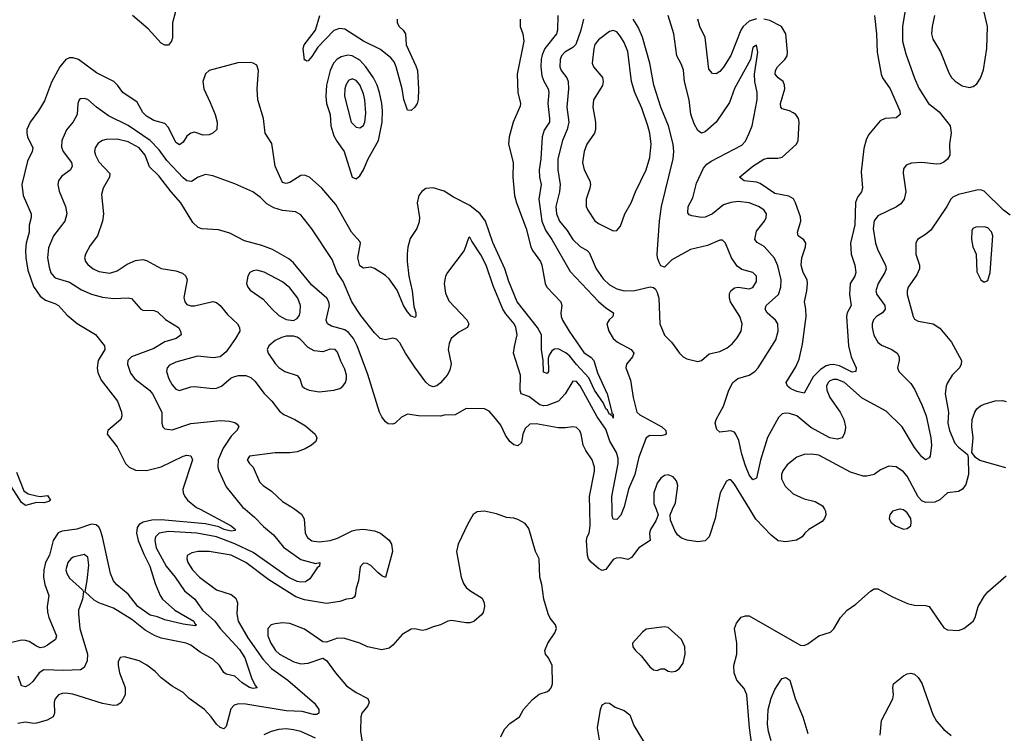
# Model space of a CAD drawing. Header units: inches. Extents: x 1473912 to 1647258, y 640388 to 773423.
# Tile 318 of 420: x 1543579 to 1548939, y 728780 to 732667. Entities that reach past the tile are written whole.
import ezdxf

# ---------------------------------------------------------------- set-up
doc = ezdxf.new("R2010")
doc.units = ezdxf.units.IN
doc.header["$MEASUREMENT"] = 0
doc.layers.add('B5742', color=7, linetype='Continuous')
doc.layers.add('B5743', color=7, linetype='Continuous')

msp = doc.modelspace()

# ---------------------------------------------------------------- linework, layer by layer
at = {"layer": 'B5742', "color": 5}
for points, elevation in [([(1544561, 730000), (1544730.7, 729910.7), (1544753.8, 729890), (1544750, 729884.2), (1544730, 729881.1), (1544692.4, 729890), (1544663.7, 729903.7), (1544590, 729920.1), (1544350, 729943.3), (1544299.4, 729940.6), (1544251.5, 729930), (1544230, 729917), (1544219.5, 729900.5), (1544214.6, 729870), (1544224.2, 729830), (1544254.9, 729754.9), (1544288.4, 729690), (1544315.9, 729595.9), (1544344, 729530), (1544357.3, 729510), (1544423.5, 729450), (1544527.6, 729390), (1544534.4, 729374.4), (1544541.1, 729370), (1544535, 729365), (1544470, 729374.1), (1544370, 729397.2), (1544330, 729413.8), (1544290, 729423.4), (1544222.2, 729470), (1544170, 729537.7), (1544107.8, 729587.8), (1544089.9, 729609.9), (1544073.5, 729650), (1544030, 729849.8), (1544017.2, 729890), (1544010, 729903.4), (1543994.9, 729914.9), (1543970, 729918.3), (1543890, 729891.7), (1543810, 729880.9), (1543789, 729871), (1543761.5, 729830), (1543740.8, 729750), (1543720.3, 729710), (1543710.9, 729670), (1543709.7, 729630), (1543715.8, 729590), (1543738.1, 729530), (1543728.2, 729470), (1543730, 729438.8), (1543737.9, 729410), (1543780.2, 729310), (1543774.6, 729290), (1543730, 729259.8), (1543710, 729249.8), (1543690, 729246.2), (1543670, 729253.6), (1543630, 729279), (1543610, 729285.5), (1543590, 729287), (1543530, 729273.1)], 720), ([(1545077.5, 730000), (1545113.2, 729973.2), (1545128.3, 729948.3), (1545132.9, 729870), (1545146.6, 729846.6), (1545170, 729828.1), (1545210, 729822.1), (1545270.1, 729830.1), (1545310, 729842.1), (1545390, 729882.3), (1545410, 729888.6), (1545450, 729891.7), (1545510, 729882.2), (1545543.8, 729870), (1545590, 729832.4), (1545603.1, 729810), (1545608.5, 729770), (1545570.7, 729629.3), (1545550, 729637.2), (1545530, 729653.2), (1545490, 729694.5), (1545470, 729704.5), (1545450, 729706), (1545432.8, 729687.2), (1545424.2, 729610), (1545410.2, 729569.8), (1545406, 729530), (1545399.5, 729520.5), (1545390, 729514), (1545358.8, 729510), (1545322.4, 729497.6), (1545250, 729486.5), (1545130, 729506.5), (1545082.7, 729522.7), (1544935.9, 729615.9), (1544810.7, 729710), (1544730, 729749.9), (1544610, 729769.9), (1544550, 729770.6), (1544516.2, 729763.8), (1544491.8, 729748.2), (1544488.9, 729730), (1544494.9, 729710), (1544519.7, 729670), (1544557.6, 729630), (1544650, 729560.9), (1544730, 729536), (1544756, 729516), (1544765.2, 729490), (1544760.9, 729430), (1544768.8, 729390), (1544820.4, 729300.4), (1544903.3, 729183.3), (1544950, 729133.6), (1545039.7, 729070), (1545184.7, 728944.7), (1545207.2, 728910), (1545207, 728890), (1545197.4, 728882.6), (1545177.8, 728882.2), (1545117.7, 728897.7), (1545030, 728902.7), (1544810, 728938.8), (1544770, 728940.2), (1544747.1, 728932.9), (1544727.8, 728912.2), (1544703.9, 728816.1), (1544690, 728804.7), (1544670, 728811.3), (1544650, 728829.6), (1544621.7, 728870), (1544584.7, 728910), (1544502.4, 728970), (1544470, 729002.4), (1544410, 729037.4), (1544350, 729081.3), (1544316.5, 729116.5), (1544271.3, 729151.3), (1544230, 729174.2), (1544150, 729196.9), (1544127, 729193), (1544115.8, 729170), (1544114.6, 729150), (1544121.8, 729110), (1544152.6, 729030), (1544154, 728990), (1544130, 728945.1), (1544110, 728933.7), (1544090, 728931), (1544030, 728942.2), (1543867.7, 728992.3), (1543830, 728999), (1543810, 728997.2), (1543791.1, 728988.9), (1543772.3, 728967.7), (1543766.5, 728950), (1543767.9, 728890), (1543762.3, 728870), (1543728.8, 728851.2), (1543670, 728834.5), (1543653.9, 728833.9), (1543610, 728841.2), (1543570, 728833)], 760), ([(1544806, 730000), (1544857.3, 729957.3), (1544905.6, 729905.6), (1544961.6, 729861.6), (1545014.7, 729794.7), (1545110, 729726), (1545190, 729704.4), (1545212.4, 729710), (1545211.3, 729690), (1545198.5, 729681.5), (1545158.8, 729621.2), (1545134.3, 729605.7), (1545110, 729603.4), (1545090, 729606.9), (1545041.5, 729630), (1544850, 729765.2), (1544750, 729812.6), (1544650, 729850.5), (1544543.7, 729870), (1544390, 729879.7), (1544337.7, 729870), (1544318.3, 729850), (1544314.4, 729830), (1544322.1, 729790), (1544377.2, 729690), (1544426.1, 729630), (1544476.6, 729556.6), (1544532.1, 729510), (1544575.1, 729450), (1544642.4, 729390), (1544671.2, 729350), (1544776.6, 729236.6), (1544804.8, 729190), (1544841.5, 729081.5), (1544860.9, 729040.9), (1544871.9, 729028.1), (1544850, 729023.7), (1544830, 729029.2), (1544790, 729054.2), (1544750, 729090.4), (1544702.5, 729102.5), (1544690.5, 729110.5), (1544666.3, 729150), (1544630, 729183.4), (1544561.3, 729221.3), (1544510, 729260.3), (1544485.2, 729270), (1544350, 729298.4), (1544312.4, 729312.4), (1544261.9, 729341.9), (1544190, 729399.2), (1544090, 729461.8), (1544009.8, 729489.8), (1543984.4, 729504.4), (1543935.3, 729550), (1543947.3, 729612.7), (1543955.9, 729695.9), (1543950, 729739.3), (1543930, 729753.7), (1543870, 729738.7), (1543857, 729730), (1543840.7, 729710), (1543831.3, 729670), (1543835.8, 729650), (1543850, 729624.6), (1543921.4, 729561.4), (1543927.3, 729550), (1543920.4, 729510), (1543899.6, 729450), (1543899.6, 729430), (1543907.4, 729350), (1543948.9, 729210), (1543946.1, 729173.9), (1543930, 729138.4), (1543910, 729125.4), (1543818.8, 729121.2), (1543710, 729125.4), (1543685.7, 729110), (1543650, 729061.6), (1543630, 729043.5), (1543610, 729033.5), (1543590, 729038.4), (1543571.5, 729091.5)], 740), ([(1547043.1, 730000), (1547054, 729970), (1547042.3, 729937.7), (1547013.4, 729890), (1547008.2, 729870), (1547010.7, 729830), (1546950.4, 729790), (1546910, 729737), (1546890, 729727), (1546850, 729735.1), (1546825.5, 729734.5), (1546810, 729727), (1546770, 729672.3), (1546750, 729666.3), (1546730, 729676.9), (1546690, 729711.3), (1546675.1, 729730), (1546669.8, 729749.8), (1546664.4, 729830), (1546668.2, 729850), (1546678.9, 729870), (1546684.8, 729910), (1546683, 730000)], 760), ([(1546864.5, 730000), (1546851.7, 729968.3), (1546830, 729943.9), (1546810, 729946), (1546804.7, 729964.7), (1546804, 730000)], 740), ([(1547374.8, 730000), (1547364.9, 729950), (1547332.7, 729850), (1547310, 729828.6), (1547270, 729822.7), (1547212.3, 729832.3), (1547182.3, 729842.3), (1547160.1, 729860.1), (1547144.8, 729884.8), (1547121.5, 729941.5), (1547119.3, 729970), (1547133.3, 730000)], 760), ([(1547960.8, 730000), (1547966.4, 729990), (1547968.2, 729970), (1547960.5, 729950), (1547946.9, 729933.1), (1547875.5, 729890), (1547852.4, 729870), (1547838.4, 729850), (1547807.5, 729832.5), (1547750, 729822.2), (1547708.3, 729828.3), (1547670, 729858.3), (1547586.6, 729946.6), (1547553.9, 730000)], 760), ([(1548368.3, 730000), (1548330, 729989.3), (1548315.5, 729970), (1548313, 729950), (1548320.7, 729930), (1548346, 729910), (1548390, 729892.7), (1548410, 729894.9), (1548429.4, 729910), (1548432.6, 729930), (1548429.6, 729950), (1548410, 729981.6), (1548390, 729996.4), (1548372.3, 730000)], 780), ([(1546198.6, 728761.4), (1546217.8, 728802.2), (1546246.6, 728833.4), (1546299.3, 728870), (1546321.2, 728910), (1546370, 728964), (1546407.7, 728992.3), (1546451.8, 729008.2), (1546463.2, 729016.8), (1546472.3, 729027.7), (1546479.3, 729050), (1546478, 729150), (1546457.2, 729190), (1546441.2, 729210), (1546438, 729230), (1546454.5, 729270), (1546492.9, 729327.1), (1546500.9, 729350), (1546495.1, 729370), (1546467, 729407), (1546456.2, 729430), (1546431.8, 729510), (1546422.4, 729590), (1546411.5, 729630), (1546406.3, 729730), (1546387.6, 729770), (1546350, 729895.3), (1546330, 729922.7), (1546290, 729944.5), (1546270, 729951.8), (1546230, 729955.1), (1546174.9, 729974.9), (1546110, 729989.5), (1546070, 729986), (1546048.4, 729971.6), (1546018.3, 729921.7), (1545966.7, 729810), (1545957, 729770), (1545983.2, 729630), (1545995.8, 729595.8), (1546010, 729574), (1546030, 729557), (1546095.9, 729515.9), (1546107, 729490), (1546108.8, 729470), (1546101.3, 729438.7), (1546094, 729426), (1546051.6, 729388.4), (1546030, 729381.6), (1546010, 729381.3), (1545930, 729395.1), (1545910, 729391), (1545870.1, 729369.9), (1545830, 729359.8), (1545790, 729342.8), (1545770, 729340.3), (1545730, 729348), (1545710, 729346.3), (1545662.1, 729317.9), (1545610, 729259.8), (1545590, 729243.5), (1545550, 729234.8), (1545471.7, 729251.7), (1545430, 729270.9), (1545350, 729296.8), (1545310, 729297.6), (1545250, 729276.9), (1545230, 729278.9), (1545130, 729347.3), (1545050, 729377.7), (1545010, 729382), (1544970, 729376.8), (1544948.2, 729370), (1544929.3, 729350.7), (1544930.2, 729310), (1544946.3, 729270), (1544971.2, 729231.2), (1544994.3, 729210), (1545072, 729170), (1545110, 729158.7), (1545150, 729162), (1545230, 729188.4), (1545250, 729177.1), (1545297.6, 729110), (1545358.7, 729038.7), (1545410, 729001.3), (1545474.9, 728970), (1545482, 728950), (1545473.7, 728930), (1545441.7, 728890), (1545436.5, 728870), (1545434, 728790), (1545456.9, 728650)], 780), ([(1547568.6, 728691.4), (1547552.3, 728810), (1547537.4, 728990), (1547523.6, 729023.6), (1547482.4, 729070), (1547467.8, 729110), (1547467.3, 729150), (1547483.6, 729210), (1547482.9, 729270), (1547469.6, 729350.4), (1547480.7, 729379.3), (1547507.3, 729412.7), (1547530, 729420.4), (1547550, 729419.5), (1547810, 729270.2), (1547830, 729259.6), (1547850, 729257.4), (1547870, 729266.5), (1547930, 729310.2), (1547992.7, 729330), (1548011.1, 729348.9), (1548047.3, 729410), (1548083.7, 729450), (1548130, 729483), (1548210, 729553.4), (1548230, 729567.3), (1548250, 729567.7), (1548330, 729523.8), (1548412.5, 729487.5), (1548450, 729478), (1548510, 729476.3), (1548530.4, 729470.4), (1548610, 729354.8), (1548630, 729344), (1548690, 729340.7), (1548719, 729350), (1548769, 729390), (1548781.2, 729410), (1548797, 729470), (1548831.3, 729528.7), (1548850, 729550.6), (1548950, 729637.3)], 760), ([(1547670, 728738.9), (1547654.5, 728790), (1547650.6, 728830), (1547654.4, 728910), (1547670, 728970.6), (1547690, 729018), (1547722.9, 729070), (1547730, 729078), (1547750, 729083.8), (1547771.7, 729070), (1547800.5, 728970), (1547842.9, 728870), (1547870, 728778.9)], 740), ([(1548263.9, 728770), (1548269.6, 728850.4), (1548333, 728967), (1548336.4, 728990), (1548331.3, 729030), (1548336.2, 729050), (1548390, 729093.4), (1548410, 729104), (1548430, 729107.7), (1548450, 729101.6), (1548470, 729084.4), (1548490, 729052.7), (1548550, 728883.1), (1548570, 728846.7), (1548610, 728800.4), (1548650, 728768.2)], 740), ([(1546736.1, 728743.9), (1546724.2, 728810), (1546740.4, 728910), (1546750, 728934.4), (1546770, 728946.4), (1546790, 728944.4), (1546821.4, 728921.4), (1546870, 728904.6), (1546900, 728880), (1546922.5, 728822.5), (1546978.2, 728730)], 760), ([(1545190, 728752.6), (1545110, 728788.7), (1545070, 728799.4), (1545030, 728803.4), (1544990, 728800.3), (1544947.3, 728790), (1544908.4, 728771.6)], 780)]:
    msp.add_lwpolyline(points, dxfattribs=dict(at, elevation=elevation))
at = {"layer": 'B5742', "color": 5, "elevation": 780}
msp.add_lwpolyline([(1547090, 729359.5), (1546990, 729347), (1546969, 729331), (1546914.8, 729270), (1546917.3, 729250), (1546930.7, 729230), (1546962.3, 729202.3), (1547010, 729142), (1547030, 729124.9), (1547050, 729122.8), (1547070, 729130.8), (1547089.3, 729130.7), (1547110, 729118.8), (1547130, 729114), (1547150, 729118.8), (1547169.4, 729130.6), (1547190, 729162), (1547200.9, 729210), (1547199.5, 729250), (1547181.2, 729290), (1547110, 729357)], close=True, dxfattribs=at)
at = {"layer": 'B5743', "color": 5}
for points, elevation in [([(1548401.7, 732730), (1548385.1, 732630), (1548385.6, 732550), (1548402.1, 732482.1), (1548450, 732348.2), (1548474.6, 732294.6), (1548525.5, 732210), (1548585, 732165), (1548644.9, 732090), (1548650.2, 732050.2), (1548641.2, 731990), (1548641.8, 731930), (1548630, 731907.4), (1548610, 731891), (1548590, 731882.4), (1548570, 731879.8), (1548490, 731889.8), (1548433.9, 731886.1), (1548404.4, 731875.6), (1548390, 731854), (1548387.8, 731832.2), (1548402.8, 731730), (1548393.8, 731690), (1548375.3, 731664.7), (1548352.3, 731647.7), (1548250, 731598.4), (1548230, 731571.2), (1548224.6, 731530), (1548237, 731450), (1548250, 731411.8), (1548293, 731330), (1548296.6, 731310), (1548289.4, 731290), (1548252.3, 731230), (1548239.3, 731190), (1548244.2, 731170), (1548288.9, 731110), (1548290.1, 731090), (1548276.5, 731070), (1548244, 731050), (1548227.8, 731032.2), (1548220.6, 731010), (1548220.6, 730990), (1548228.1, 730948.1), (1548250.1, 730910.1), (1548270, 730894), (1548326, 730870), (1548355.3, 730850), (1548366, 730830), (1548366.3, 730810), (1548356.9, 730770), (1548364.9, 730750), (1548430, 730684.6), (1548450, 730654.6), (1548490.7, 730570), (1548513.1, 730510), (1548539.3, 730390), (1548542.8, 730350), (1548535.8, 730290), (1548530, 730280.9), (1548510, 730269.2), (1548490, 730285.2), (1548450, 730337.6), (1548383.6, 730450), (1548295.2, 730535.2), (1548165.7, 730605.7), (1548070, 730690.3), (1548030, 730707.8), (1548010, 730707.9), (1547990, 730700.2), (1547979.8, 730690), (1547971.2, 730670), (1547972.2, 730650), (1547989.6, 730610), (1548046.1, 730530), (1548064.8, 730490), (1548074, 730450), (1548072.4, 730430), (1548068.1, 730410), (1548055.6, 730390), (1548030, 730381.9), (1547990, 730389.4), (1547885.7, 730445.7), (1547810, 730508.4), (1547770, 730521.9), (1547750, 730524.5), (1547730, 730520.3), (1547710, 730500.5), (1547649.1, 730390.9), (1547611.4, 730268.6), (1547590.2, 730169.8), (1547570, 730160.7), (1547550, 730187.6), (1547530, 730237.6), (1547510, 730300.9), (1547494.6, 730374.6), (1547478.2, 730410), (1547470, 730419.8), (1547450, 730427.2), (1547390, 730420.5), (1547374.8, 730434.8), (1547365.1, 730470), (1547369.8, 730490), (1547410, 730561.1), (1547439.2, 730650), (1547460.7, 730690), (1547488.1, 730711.9), (1547549.9, 730730.1), (1547580.5, 730750), (1547598.9, 730770), (1547696.2, 730923.8), (1547708.5, 730970), (1547705.7, 731010), (1547692.8, 731030), (1547647.4, 731070), (1547637.3, 731090), (1547643.5, 731110), (1547709.3, 731170.7), (1547723.4, 731210), (1547723.7, 731250), (1547705.9, 731325.9), (1547688.2, 731368.2), (1547631.4, 731431.4), (1547594.1, 731454.1), (1547581.2, 731470), (1547590, 731515.6), (1547633.1, 731570), (1547643.5, 731590), (1547644.4, 731610), (1547630, 731631), (1547600.7, 731650), (1547550, 731669.8), (1547490, 731676.1), (1547450, 731671.9), (1547410, 731659.3), (1547350, 731610.5), (1547310, 731591.7), (1547290, 731589.1), (1547238.4, 731598.4), (1547224.2, 731604.2), (1547215.7, 731615.7), (1547217.5, 731650), (1547242.6, 731697.4), (1547263.8, 731776.2), (1547300.9, 731859.1), (1547319.4, 731880.6), (1547342.6, 731897.4), (1547510, 731983.2), (1547530, 732006), (1547550, 732048.7), (1547566.4, 732090), (1547594.2, 732230), (1547593.7, 732270), (1547580.7, 732330), (1547578.4, 732370), (1547597.4, 732490), (1547590, 732529), (1547570, 732516), (1547558, 732450), (1547470, 732293), (1547442.9, 732217.1), (1547370.2, 732110), (1547310, 732056.2), (1547290, 732049.6), (1547277.7, 732057.7), (1547270, 732063.7), (1547250, 732099.3), (1547232.4, 732152.4), (1547223.8, 732230), (1547198.2, 732330), (1547192.6, 732392.6), (1547182.4, 732422.4), (1547157.3, 732470), (1547140.8, 732590), (1547108.7, 732690)], 740), ([(1544427.1, 732712.9), (1544411, 732650), (1544410.8, 732569.2), (1544404.9, 732550), (1544390, 732528), (1544370, 732528.2), (1544350, 732539.1), (1544278.1, 732618.1), (1544194.1, 732690)], 680), ([(1545633.7, 732670), (1545634, 732650), (1545644.9, 732630), (1545666.4, 732610), (1545679.5, 732590), (1545682.3, 732530), (1545736.5, 732416.5), (1545744.1, 732390), (1545750.2, 732289.8), (1545747.9, 732232.1), (1545743.1, 732210), (1545730.3, 732190), (1545710, 732172.1), (1545690, 732175.4), (1545685.8, 732185.8), (1545670, 732233.3), (1545660.6, 732290), (1545629, 732410), (1545617.1, 732437.1), (1545600, 732460), (1545544.2, 732504.2), (1545450, 732550), (1545350, 732615.3), (1545320.5, 732619.5), (1545290, 732608.3), (1545201.6, 732518.4), (1545170, 732466.1), (1545150, 732442.8), (1545141.8, 732441.8), (1545131.1, 732448.9), (1545130, 732446), (1545122.5, 732510), (1545127.3, 732530), (1545189.8, 732610), (1545213.6, 732690)], 680), ([(1546509.3, 732690), (1546507, 732610), (1546501.4, 732590), (1546438.7, 732510), (1546423.6, 732476.4), (1546417.5, 732450), (1546416.3, 732410), (1546422.3, 732362.3), (1546432.4, 732332.4), (1546456.4, 732290), (1546460.4, 732270), (1546454.7, 732210), (1546463.5, 732130), (1546462.6, 732110), (1546434.6, 732065.4), (1546422.6, 732030), (1546415.3, 731910), (1546406.3, 731850), (1546408.4, 731810), (1546418, 731770), (1546405.9, 731690), (1546421.6, 731570), (1546441.5, 731521.5), (1546476.6, 731470), (1546575.2, 731295.2), (1546730, 731132.5), (1546770, 731098), (1546812.4, 731070), (1546808.5, 731050), (1546788.6, 731031.4), (1546775.2, 731010), (1546785.8, 730970), (1546810.1, 730930.1), (1546833.1, 730910), (1546907, 730870), (1546923.1, 730850), (1546914.6, 730830), (1546881.8, 730790), (1546879.2, 730770), (1546903.5, 730703.5), (1546918.3, 730610), (1546939, 730530), (1546955.6, 730515.6), (1547074.6, 730450), (1547096.4, 730430), (1547098, 730410), (1547093.7, 730406.3), (1547070, 730400.8), (1547010, 730401.3), (1546989.4, 730390), (1546950, 730284.4), (1546927.3, 730190), (1546893.1, 730110), (1546870, 730013.7), (1546864.5, 730000)], 740), ([(1547590, 732672.9), (1547550, 732659.4), (1547517.7, 732630), (1547503.9, 732610), (1547450, 732472.5), (1547410, 732408.9), (1547390, 732384.5), (1547370, 732372), (1547350, 732373.7), (1547330, 732397.2), (1547310.6, 732570), (1547281.7, 732630), (1547269.9, 732669.9)], 720), ([(1548232.1, 732690), (1548244, 732590), (1548247.7, 732490), (1548268.4, 732370), (1548275.9, 732350), (1548317.6, 732290), (1548370.2, 732170), (1548372.2, 732150), (1548350, 732133.6), (1548290, 732128.3), (1548263.9, 732116.1), (1548200.6, 732039.4), (1548187, 732013), (1548173.5, 731966.5), (1548159.1, 731839.1), (1548166.5, 731750), (1548161.1, 731730), (1548140.2, 731699.8), (1548128.4, 731671.6), (1548124.8, 731550), (1548102.4, 731450), (1548105.6, 731390), (1548125.1, 731330), (1548130.1, 731289.9), (1548125.6, 731270), (1548100.1, 731230), (1548095.7, 731170), (1548104.6, 731110), (1548083.9, 731070), (1548080.4, 731050), (1548090.1, 730890.1), (1548104.7, 730830), (1548132.8, 730770), (1548130.3, 730750), (1548110, 730746.5), (1548041.5, 730781.5), (1548010, 730788.7), (1547990, 730787.7), (1547970, 730781.5), (1547937.9, 730762.1), (1547898.1, 730721.9), (1547850, 730632), (1547810, 730641.1), (1547776.8, 730656.8), (1547758, 730670), (1547751.6, 730690), (1547803.3, 730776.7), (1547821.6, 730818.4), (1547839.9, 730900.1), (1547859.9, 731050), (1547858.7, 731090), (1547850.7, 731130), (1547864.1, 731190), (1547867.4, 731230), (1547865, 731250), (1547843.9, 731290), (1547832.4, 731330), (1547836.8, 731370), (1547857.7, 731430), (1547858.8, 731450), (1547848.2, 731468.2), (1547817.4, 731490), (1547812.5, 731510), (1547830.8, 731569.2), (1547830, 731594), (1547802.6, 731670), (1547790.7, 731690.7), (1547779.5, 731699.5), (1547766.6, 731706.6), (1547690, 731720.6), (1547610, 731774.7), (1547590, 731781.5), (1547522.7, 731790), (1547496.9, 731810), (1547570.8, 731870), (1547630, 731906.9), (1547650, 731912.2), (1547706.7, 731913.3), (1547730, 731918.3), (1547807.8, 731990), (1547816.4, 732010), (1547822.6, 732110), (1547818.2, 732130), (1547803.5, 732150), (1547790, 732159.8), (1547770, 732170.6), (1547730, 732182), (1547722.8, 732190), (1547721, 732210), (1547743.4, 732290), (1547742.9, 732310), (1547734.6, 732330), (1547707.8, 732350), (1547692.2, 732370), (1547692.9, 732390), (1547704, 732410), (1547743.4, 732450), (1547756.5, 732470), (1547759.5, 732490), (1547749, 732590), (1547726.9, 732630), (1547662.4, 732662.4), (1547630, 732670.8)], 720), ([(1548559.7, 732690), (1548546.2, 732630), (1548543.2, 732590), (1548550, 732560.5), (1548591.8, 732491.8), (1548637.6, 732377.6), (1548652, 732352), (1548672, 732332), (1548710, 732307.6), (1548750, 732298.7), (1548770, 732303.1), (1548790, 732317.6), (1548810, 732348.5), (1548826.4, 732393.6), (1548843.2, 732510), (1548847.7, 732630), (1548830, 732708.7)], 760), ([(1546302.8, 732670), (1546304.5, 732630), (1546318.5, 732590), (1546323.8, 732550), (1546288, 732370), (1546290.2, 732270.2), (1546305.2, 732210), (1546304.2, 732195.8), (1546265, 732110), (1546243.8, 732030), (1546239.2, 731990), (1546266.4, 731890), (1546263.2, 731810), (1546272.4, 731710), (1546282.8, 731670), (1546335.6, 731530), (1546361.9, 731430), (1546371, 731410), (1546414.2, 731350), (1546421.8, 731330), (1546440.2, 731230), (1546448.4, 731210), (1546525.2, 731130), (1546531.1, 731110), (1546524.8, 731070), (1546527.5, 731050), (1546534.5, 731030), (1546570, 730970.2), (1546650, 730855.1), (1546690, 730827.8), (1546705.1, 730810), (1546724.3, 730744.3), (1546776.4, 730630), (1546803.1, 730530), (1546801.7, 730521.7), (1546810, 730518), (1546810, 730497.2), (1546807.4, 730507.4), (1546800.9, 730510), (1546798, 730518), (1546790, 730515.8), (1546779.3, 730539.3), (1546770, 730546.8), (1546757.6, 730577.6), (1546708.3, 730650), (1546676.9, 730716.9), (1546609.4, 730789.4), (1546574.5, 730834.5), (1546553, 730853), (1546510, 730874.9), (1546490, 730873.2), (1546476.8, 730863.2), (1546460.6, 730839.4), (1546455.9, 730824.1), (1546458.3, 730750), (1546450, 730739.8), (1546430, 730747.4), (1546428.4, 730810), (1546420.4, 730870), (1546420.1, 730950), (1546397.4, 730990), (1546287.4, 731130), (1546241.5, 731241.5), (1546219.3, 731310), (1546154.4, 731454.4), (1546115.7, 731570), (1546085.3, 731610), (1546030, 731655.5), (1545940.5, 731700.5), (1545890, 731732.4), (1545830, 731752.3), (1545790, 731747.3), (1545768, 731732), (1545751.5, 731710), (1545743.6, 731670), (1545754.9, 731590), (1545753.8, 731566.2), (1545741.6, 731530), (1545705, 731475), (1545692.1, 731427.9), (1545688.8, 731391.2), (1545688.4, 731350), (1545697.2, 731270), (1545716.2, 731190), (1545724.9, 731104.9), (1545736, 731070), (1545736.5, 731050), (1545730, 731044.4), (1545710, 731052.1), (1545690, 731075.6), (1545668.9, 731110), (1545633.2, 731193.2), (1545590, 731255.1), (1545570, 731274.3), (1545510, 731312.8), (1545490, 731318.9), (1545450, 731314), (1545430, 731326.6), (1545419.9, 731370), (1545434, 731450), (1545430, 731459.5), (1545386.3, 731510), (1545300, 731660), (1545223.9, 731750), (1545156.1, 731810), (1545130, 731819.9), (1545110, 731818.3), (1545050, 731781.3), (1545030, 731774.6), (1545010, 731781.1), (1544970.6, 731870), (1544952.1, 731992.1), (1544915.8, 732050), (1544906.2, 732130), (1544875, 732230), (1544871.8, 732290), (1544879.9, 732390), (1544870, 732420.5), (1544850.9, 732430.9), (1544833.3, 732433.3), (1544767.3, 732432.7), (1544610.8, 732390), (1544590, 732373.3), (1544576.5, 732330), (1544580.9, 732290), (1544617, 732217), (1544643.4, 732150), (1544654.4, 732110), (1544651.7, 732070), (1544631.1, 732048.9), (1544610, 732039.5), (1544578.9, 732038.9), (1544530, 732054.2), (1544510, 732049.8), (1544490, 732033.6), (1544470, 731999.8), (1544450, 731986.5), (1544430, 731998), (1544390, 732080.4), (1544370, 732101.4), (1544310, 732118.7), (1544270, 732141.7), (1544250, 732162.4), (1544218.3, 732218.3), (1544141, 732270), (1544111.1, 732311.1), (1544091.1, 732330), (1543997.9, 732377.9), (1543898.7, 732450), (1543870, 732460.3), (1543850, 732459.3), (1543830, 732449.7), (1543797.7, 732410), (1543753.2, 732326.8), (1543715, 732225), (1543682.3, 732170), (1543636.5, 732110), (1543619, 732070), (1543617.3, 732050), (1543622, 732030), (1543650.2, 731970), (1543647.4, 731950), (1543622.5, 731897.5), (1543591.8, 731770), (1543598.6, 731710), (1543642.2, 731610), (1543642.2, 731590), (1543631.7, 731548.3), (1543630.1, 731510), (1543614.4, 731450), (1543610.1, 731410), (1543612.1, 731370), (1543623.6, 731303.6), (1543654.2, 731214.2), (1543690, 731161.2), (1543719.4, 731139.4), (1543770, 731122), (1543790, 731110.2), (1543837.3, 731057.3), (1543891.6, 731011.6), (1543992.8, 730952.8), (1544041.3, 730890), (1544043.1, 730870), (1544005.8, 730810), (1544001, 730770), (1544005.2, 730745.2), (1544023.4, 730703.4), (1544112.3, 730590), (1544134, 730530), (1544136, 730510), (1544130, 730489.6), (1544059.1, 730430), (1544055.5, 730410), (1544110, 730339.5), (1544154.5, 730250), (1544175.8, 730230), (1544210, 730214), (1544270, 730210.8), (1544350, 730232.1), (1544470, 730288.7), (1544490, 730294.6), (1544510.7, 730290.7), (1544520.2, 730270), (1544467.2, 730110), (1544469.2, 730090), (1544478.6, 730070), (1544493.6, 730050), (1544542, 730010), (1544561, 730000)], 720), ([(1546648.9, 732670), (1546634.4, 732610), (1546606.9, 732533.1), (1546590, 732516.8), (1546546.5, 732490), (1546529.2, 732470.8), (1546520.5, 732450), (1546519.1, 732410), (1546527.4, 732390), (1546557.7, 732350), (1546565.4, 732330), (1546567.5, 732290), (1546557.1, 732190), (1546568.2, 732110), (1546560.1, 732070), (1546534.7, 732010), (1546508.1, 731910), (1546508, 731850), (1546521.1, 731770), (1546518.1, 731730), (1546498.6, 731650), (1546501.8, 731610), (1546518.3, 731570), (1546559.1, 731519.1), (1546591, 731470), (1546630, 731431), (1546667.6, 731410), (1546678.6, 731398.6), (1546716.4, 731310), (1546756.2, 731256.2), (1546790, 731223.1), (1546830, 731200.6), (1546870, 731190.6), (1546928.4, 731191.6), (1547011.5, 731211.5), (1547029.1, 731209.1), (1547039.8, 731199.8), (1547050, 731182), (1547057.8, 731150), (1547064.2, 731010), (1547090, 730948.5), (1547128.2, 730910), (1547170.6, 730850), (1547190, 730830.6), (1547210, 730819.3), (1547270, 730805.5), (1547290, 730810.6), (1547332.1, 730847.9), (1547390, 730860.3), (1547430, 730878.9), (1547458, 730902), (1547485.6, 730934.4), (1547505.7, 730970), (1547511.3, 731010), (1547498.6, 731050), (1547448.7, 731130), (1547442.2, 731150), (1547444, 731176), (1547450, 731190.2), (1547470, 731206.4), (1547490, 731210.2), (1547550, 731201.2), (1547570, 731209.2), (1547590, 731242), (1547590.8, 731270), (1547570, 731289.7), (1547510, 731306.3), (1547485, 731325), (1547454.8, 731370), (1547422, 731450), (1547405.4, 731465.4), (1547390, 731467.1), (1547322.5, 731437.5), (1547230, 731416.1), (1547130, 731358.9), (1547090, 731319.6), (1547070, 731326.6), (1547061.4, 731341.4), (1547051.1, 731370), (1547049.8, 731390), (1547062.5, 731570), (1547073.4, 731650), (1547135.9, 731910), (1547139.9, 731950), (1547136.4, 731990), (1547111, 732090), (1547069.8, 732190.2), (1547031.1, 732310), (1547009.2, 732430), (1546970, 732571.8), (1546946.8, 732626.8), (1546919.3, 732670)], 760), ([(1546804, 730000), (1546802.5, 730070), (1546836.6, 730250), (1546836.8, 730276.8), (1546828.7, 730310), (1546791.3, 730371.3), (1546770, 730437.3), (1546723.2, 730503.2), (1546630, 730673.5), (1546610, 730696.4), (1546590, 730697.6), (1546549.3, 730630), (1546512.3, 730590), (1546450, 730565), (1546430, 730563.4), (1546410, 730568.4), (1546350, 730615.1), (1546309, 730629), (1546302.9, 730650), (1546306.2, 730730), (1546268, 730850), (1546272.4, 730887.6), (1546288, 730950), (1546280.4, 730990), (1546270.9, 731010), (1546224.7, 731064.7), (1546209.8, 731090), (1546156.7, 731216.7), (1546118.6, 731330), (1546090, 731385.7), (1546040.1, 731460.1), (1546030, 731482), (1546022.8, 731477.2), (1545998, 731410), (1545907.2, 731290), (1545897.4, 731270), (1545890.3, 731230), (1545898, 731178), (1545915.1, 731135.1), (1546012.4, 731032.4), (1546023.8, 731010), (1546017.3, 730990), (1545970, 730964.7), (1545927.9, 730930), (1545916.6, 730903.4), (1545911.1, 730870), (1545927.7, 730792.3), (1545921.4, 730758.6), (1545906, 730730), (1545870, 730688.4), (1545850, 730672.4), (1545830, 730667.7), (1545810, 730675.1), (1545790, 730692.1), (1545730, 730773.8), (1545679.4, 730850), (1545647.8, 730907.8), (1545630, 730927.8), (1545610, 730933), (1545570, 730923.5), (1545542.4, 730930), (1545510, 730961.5), (1545436.5, 731056.5), (1545386.5, 731130), (1545340.5, 731240.5), (1545307.9, 731290), (1545280.6, 731360.6), (1545170, 731528.2), (1545110, 731604.4), (1545081.4, 731621.4), (1545010, 731628.4), (1544963.2, 731643.2), (1544923.7, 731663.7), (1544890, 731698.9), (1544848.9, 731728.9), (1544750, 731773.6), (1544630, 731817.3), (1544590, 731823.9), (1544550.5, 731810), (1544515, 731785), (1544490, 731789.8), (1544470, 731805.2), (1544380.7, 731900.7), (1544338.5, 731958.5), (1544288.7, 732010), (1544170, 732090.4), (1544063.1, 732143.1), (1543997.6, 732190), (1543950, 732232.1), (1543930, 732238.5), (1543910, 732235.4), (1543903.1, 732230), (1543896, 732210), (1543891.3, 732150), (1543869.5, 732110.5), (1543833.3, 732066.7), (1543807.8, 732010), (1543807.7, 731972.3), (1543815.1, 731950), (1543862.2, 731890), (1543865.8, 731870), (1543855.2, 731850), (1543806.9, 731813.1), (1543790.2, 731790), (1543787.7, 731770), (1543794.1, 731734.1), (1543828.3, 731650), (1543835, 731610), (1543825.2, 731570), (1543764.2, 731490), (1543735.3, 731424.7), (1543731.3, 731370), (1543739.2, 731319.2), (1543749.2, 731289.2), (1543766.3, 731266.3), (1543778.6, 731258.6), (1543850, 731236.6), (1543915.7, 731195.7), (1543970, 731171.6), (1544030, 731155.2), (1544090, 731147.9), (1544170, 731152.9), (1544188.8, 731148.8), (1544239.1, 731090), (1544250, 731084.6), (1544310, 731082.3), (1544330, 731075.6), (1544373.3, 731033.3), (1544443.1, 730990), (1544454.4, 730970), (1544458, 730950), (1544430.7, 730930), (1544370, 730911.6), (1544310, 730877), (1544187.8, 730830), (1544168.8, 730810), (1544165.7, 730790), (1544182, 730742), (1544206.4, 730710), (1544286.2, 730650), (1544302, 730630), (1544352.8, 730530), (1544352.2, 730470), (1544359.1, 730450), (1544370, 730439.1), (1544410, 730433.4), (1544510, 730467.3), (1544670, 730483.5), (1544720.8, 730480.8), (1544750, 730473.7), (1544763.7, 730463.7), (1544772.7, 730450), (1544761.3, 730430), (1544730, 730398.5), (1544686.3, 730333.7), (1544659.1, 730270), (1544658, 730230), (1544663, 730210), (1544703.1, 730123.1), (1544794, 730010), (1544806, 730000)], 740), ([(1546683, 730000), (1546681.5, 730070), (1546707.8, 730207.8), (1546708.2, 730230), (1546696.3, 730270), (1546661.2, 730321.2), (1546647.1, 730350), (1546635.4, 730410), (1546628.2, 730428.2), (1546618.2, 730438.2), (1546610, 730445.1), (1546590, 730449.6), (1546550, 730443.1), (1546510, 730444.8), (1546390, 730466), (1546356.6, 730463.4), (1546330, 730439.7), (1546317.4, 730410), (1546310, 730364.5), (1546290, 730346.2), (1546270, 730352), (1546247.6, 730370), (1546223.5, 730403.5), (1546197.7, 730457.7), (1546170, 730495.6), (1546135.1, 730535.1), (1546110, 730546.6), (1546010, 730549.8), (1545950, 730514.8), (1545890, 730513), (1545870, 730507.8), (1545750.2, 730509.8), (1545690, 730518), (1545657.7, 730502.3), (1545622.8, 730470), (1545610, 730463.6), (1545585.7, 730465.7), (1545570, 730477), (1545550, 730504.5), (1545538.7, 730530), (1545474.6, 730734.6), (1545416.4, 730890), (1545396.3, 730930), (1545370, 730962.5), (1545350, 730977.3), (1545276.9, 730996.9), (1545254.5, 731010), (1545247.4, 731030), (1545265.8, 731110), (1545262, 731130), (1545251.7, 731150), (1545170, 731220.3), (1545070, 731342.2), (1545044.1, 731364.1), (1544954.8, 731414.8), (1544897.2, 731437.2), (1544803.4, 731463.4), (1544723.8, 731503.8), (1544661.8, 731521.8), (1544570, 731528.7), (1544550, 731535.3), (1544522, 731562), (1544457.3, 731670), (1544403.8, 731730), (1544337.6, 731817.6), (1544286.6, 731866.6), (1544261.7, 731930), (1544230, 731968.8), (1544170, 732001.7), (1544110, 732015.8), (1544050, 732014.8), (1544030, 732009.8), (1544005.8, 731994.2), (1543990.2, 731970), (1543987.2, 731950), (1543991.2, 731930), (1544010, 731893.4), (1544070.4, 731830), (1544067.7, 731810), (1544034.3, 731750), (1544024.1, 731715.9), (1544036.1, 731610), (1544030.2, 731570), (1544002.9, 731490), (1543962.5, 731437.5), (1543937.6, 731390), (1543932.4, 731370), (1543938, 731350), (1543950, 731333.4), (1543979.5, 731310), (1544010, 731296.3), (1544070, 731287.4), (1544110, 731298.5), (1544165, 731335), (1544210, 731354.7), (1544250, 731361.2), (1544270, 731355.2), (1544350, 731312.6), (1544430, 731298.6), (1544465.8, 731285.8), (1544483.8, 731270), (1544490.4, 731250.4), (1544473.3, 731153.3), (1544477.6, 731130), (1544490, 731116.4), (1544510, 731107.9), (1544530, 731107.9), (1544630, 731132.7), (1544650, 731126.7), (1544670, 731110.4), (1544710, 731060.9), (1544765.3, 731010), (1544776.4, 730990), (1544777, 730970), (1544754.3, 730930), (1544702.5, 730857.5), (1544670, 730830.9), (1544634.8, 730825.2), (1544546.5, 730833.5), (1544430, 730800.8), (1544394.6, 730785.4), (1544381.2, 730770), (1544378, 730750), (1544391, 730710), (1544410, 730679), (1544430, 730654), (1544450, 730646.9), (1544510, 730666.8), (1544530, 730668.6), (1544630, 730657.8), (1544650, 730659.4), (1544678.3, 730670), (1544730, 730716), (1544750, 730724.4), (1544770.8, 730729.2), (1544810, 730729.2), (1544837.6, 730717.6), (1544858.4, 730698.4), (1544910, 730630.3), (1544951.6, 730590), (1544994.1, 730534.1), (1545016.8, 730516.8), (1545077.3, 730490), (1545135.6, 730455.6), (1545187.7, 730410), (1545196.3, 730390), (1545190.6, 730370), (1545167.3, 730350), (1545134, 730330), (1545090, 730313.7), (1545050, 730307.1), (1544970, 730307.6), (1544830.8, 730290), (1544818.4, 730270), (1544830.4, 730250), (1544850.2, 730230.2), (1544884.4, 730150), (1544904.6, 730130), (1544950, 730098.9), (1545010, 730042.6), (1545056.1, 730016.1), (1545077.5, 730000)], 760), ([(1548970, 731602.4), (1548935.1, 731630), (1548830, 731733.6), (1548810, 731740.5), (1548790, 731738.5), (1548690, 731715.6), (1548659.6, 731700.4), (1548648.4, 731690), (1548626, 731650), (1548538.6, 731521.4), (1548510, 731496.4), (1548466, 731470), (1548457, 731450), (1548456.5, 731390), (1548478, 731330), (1548478.2, 731310), (1548462.8, 731277.2), (1548416.1, 731210), (1548410.2, 731190), (1548410.2, 731170), (1548442.6, 731050), (1548450, 731036.3), (1548470, 731024.2), (1548551, 731011), (1548587.6, 730987.6), (1548651.8, 730910), (1548705.3, 730810), (1548704.6, 730790), (1548696, 730770), (1548655.5, 730730), (1548630, 730689.3), (1548621.7, 730670), (1548616.5, 730630), (1548634.6, 730530), (1548631.4, 730468.6), (1548640.2, 730430), (1548670, 730360.4), (1548690, 730338.4), (1548726.8, 730310), (1548738, 730298), (1548742.8, 730282.8), (1548744.9, 730190), (1548730, 730135.3), (1548711, 730110), (1548690, 730097), (1548630, 730089.3), (1548587.5, 730052.5), (1548561.7, 730038.3), (1548510, 730036.8), (1548490, 730046.6), (1548470, 730068), (1548410, 730179.8), (1548390, 730203.8), (1548350, 730230.9), (1548310, 730235.1), (1548265.4, 730214.6), (1548230, 730189.8), (1548190, 730180.4), (1548170, 730181.5), (1548101.7, 730201.7), (1547930, 730295.2), (1547890, 730301), (1547850, 730298.5), (1547810, 730283.4), (1547757.6, 730242.4), (1547732.8, 730210), (1547725.6, 730190), (1547726, 730166), (1547745.4, 730125.4), (1547790, 730084.4), (1547850, 730056.9), (1547910, 730043.1), (1547950, 730019.1), (1547960.8, 730000)], 760), ([(1548946.5, 730226.5), (1548805.1, 730265.1), (1548781.5, 730281.5), (1548762, 730310), (1548769.5, 730390), (1548762, 730450), (1548763.7, 730490), (1548778, 730530), (1548790, 730546.8), (1548810, 730564), (1548830, 730573), (1548890, 730590.4), (1548930, 730592.4), (1548950, 730588.2)], 760), ([(1543562.4, 730202.4), (1543601, 730101), (1543624.6, 730084.6), (1543670, 730073.2), (1543690, 730070.2), (1543730, 730074.8), (1543747.7, 730050), (1543737.5, 730042.5), (1543710, 730035.4), (1543670, 730036.8), (1543610, 730020.5), (1543590, 730037.4), (1543521.7, 730141.7)], 680), ([(1547133.3, 730000), (1547150, 730036), (1547161.2, 730130), (1547155, 730155), (1547136.6, 730176.6), (1547110, 730187.4), (1547090, 730184.4), (1547070, 730169.7), (1547050, 730141.6), (1547031.3, 730090), (1547031.5, 730031.5), (1547043.1, 730000)], 760), ([(1547553.9, 730000), (1547470, 730136.8), (1547450, 730161.1), (1547440.2, 730159.8), (1547426.7, 730153.3), (1547392.7, 730090), (1547374.8, 730000)], 760), ([(1548372.3, 730000), (1548370, 730000.5), (1548368.3, 730000)], 780)]:
    msp.add_lwpolyline(points, dxfattribs=dict(at, elevation=elevation))
for points, elevation in [([(1546810, 732608.2), (1546790, 732602.6), (1546730, 732558.2), (1546710, 732532), (1546703.9, 732510), (1546695.4, 732430), (1546703.5, 732410), (1546752.1, 732352.1), (1546756.3, 732330), (1546751.3, 732308.7), (1546703.2, 732230), (1546699, 732190), (1546713.1, 732110), (1546713.5, 732070), (1546707.5, 732050), (1546666.2, 731990), (1546651.9, 731950), (1546643.5, 731890), (1546651.1, 731850), (1546682.9, 731790), (1546686, 731770), (1546683.2, 731750), (1546662.2, 731690), (1546663.2, 731650), (1546671.6, 731630), (1546710, 731572.4), (1546730, 731557), (1546810, 731518), (1546830, 731518.8), (1546850, 731542.8), (1546874.2, 731610), (1546908.7, 731670), (1546930.6, 731730), (1546989.1, 731850), (1547010, 731917.3), (1547017.4, 731990), (1547009.9, 732050), (1546998.3, 732090), (1546965, 732185), (1546927.9, 732270), (1546909.9, 732329.9), (1546890, 732494), (1546870, 732543), (1546850, 732575.6), (1546830, 732600.5)], 780), ([(1545366.1, 732473.9), (1545330, 732465.8), (1545307.7, 732452.3), (1545287.6, 732430), (1545270.1, 732389.9), (1545249.7, 732310), (1545245.3, 732250), (1545249.6, 732210), (1545269.6, 732150), (1545273.8, 732090), (1545290, 732035.2), (1545305.5, 732005.5), (1545346.1, 731950), (1545389.3, 731809.3), (1545410, 731801.3), (1545430, 731817.6), (1545450, 731850.3), (1545475.8, 731910), (1545532, 732010), (1545552.6, 732110), (1545554.9, 732170), (1545551.3, 732211.3), (1545537.9, 732270), (1545524.8, 732310), (1545504.6, 732350), (1545464.1, 732410), (1545430, 732446.7), (1545390, 732469.9)], 720), ([(1545390, 732345.7), (1545370, 732336.9), (1545355.5, 732310), (1545349.5, 732290), (1545347.5, 732250), (1545384.5, 732110), (1545410, 732081.5), (1545430, 732077.4), (1545450, 732090.4), (1545458.9, 732110), (1545462.6, 732157.4), (1545457.8, 732230), (1545450, 732262.9), (1545430, 732312.3), (1545410, 732336.1)], 740), ([(1548830, 731538.7), (1548783.4, 731536.6), (1548767.7, 731530), (1548763.1, 731516.9), (1548761.3, 731470), (1548768.5, 731430), (1548786, 731390), (1548790, 731294), (1548812, 731250), (1548830, 731238), (1548850, 731246), (1548861.2, 731290), (1548876, 731490), (1548870, 731511.6), (1548850, 731533.1)], 780), ([(1544870, 731302), (1544850, 731299.8), (1544832.2, 731290), (1544820.7, 731270), (1544813.8, 731230), (1544821.5, 731210), (1544834, 731194), (1544904.7, 731144.7), (1544951.3, 731091.3), (1544990, 731055.4), (1545030, 731034), (1545070, 731028.7), (1545090, 731038.7), (1545101.7, 731058.3), (1545106.8, 731073.2), (1545107.2, 731110), (1545093.4, 731150), (1545050, 731206.8), (1545010, 731240.2), (1544910, 731291.4)], 780), ([(1545070, 730943.9), (1545030, 730942.4), (1545004.7, 730935.3), (1544970, 730918.8), (1544934.6, 730890), (1544927.1, 730870), (1544931.3, 730850), (1544970, 730794.7), (1544990, 730773.2), (1545022, 730750), (1545089.2, 730729.2), (1545104.2, 730710), (1545117, 730670), (1545130, 730659.6), (1545154.8, 730650), (1545210, 730640.2), (1545290, 730648.5), (1545321.5, 730658.5), (1545338.9, 730670), (1545352.6, 730690), (1545358.7, 730710), (1545358.9, 730730), (1545350, 730763.7), (1545327.6, 730807.6), (1545310, 730856.2), (1545296.2, 730870), (1545270, 730872.3), (1545230, 730858.2), (1545183.1, 730863.1), (1545150, 730881.5), (1545106.3, 730926.3), (1545090, 730937.7)], 780)]:
    msp.add_lwpolyline(points, close=True, dxfattribs=dict(at, elevation=elevation))

doc.saveas('drawing.dxf')
